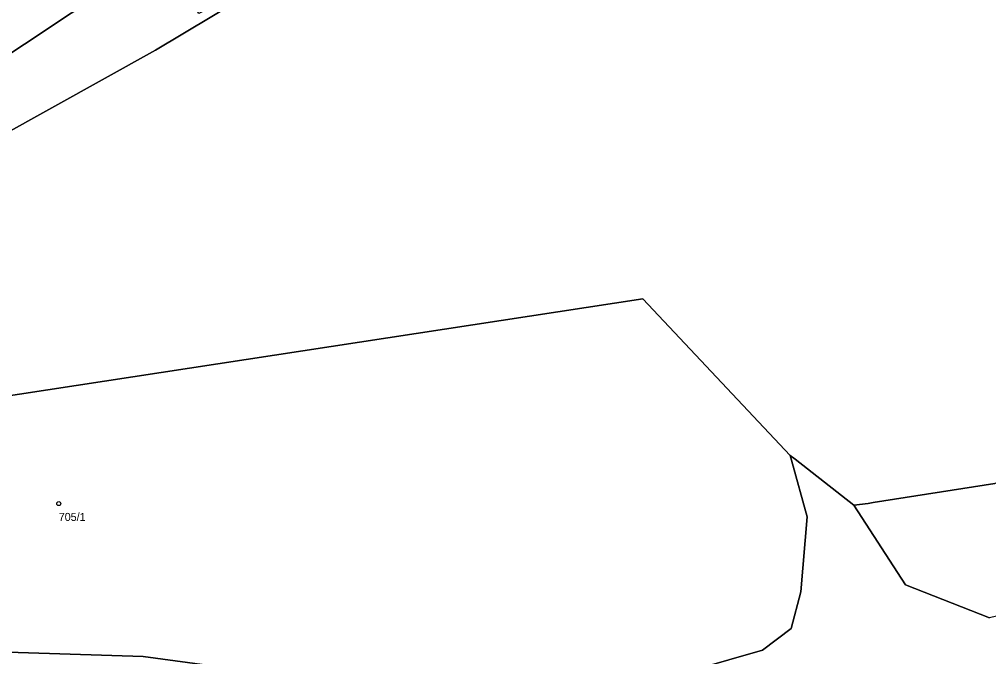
# Model space of a CAD drawing. Extents: x -587171 to -555306, y -1167727 to -1074732.
# Drawn here: x -585050.4 to -584929.3, y -1165806 to -1165726.4 of the extents above; entities that cross this region are included whole.
import ezdxf

# ---------------------------------------------------------------- set-up
doc = ezdxf.new("R2010")
doc.units = 0
doc.layers.add('Definiční body', color=7, linetype='Continuous')
doc.layers.add('Polygon parcely', color=7, linetype='Continuous')

msp = doc.modelspace()

# ---------------------------------------------------------------- linework, layer by layer
at = {"layer": 'Definiční body'}
msp.add_circle((-585045.44, -1165786.86), 0.25, dxfattribs=at)
at = {"layer": 'Polygon parcely'}
for points in [[(-585097.07, -1165780.15), (-585050.33, -1165773.18), (-584972.49, -1165761.29), (-584954.1, -1165780.84), (-584953.47, -1165781.31), (-584946.15, -1165787.07), (-584944.36, -1165786.83), (-584943.73, -1165786.73), (-584928.51, -1165784.35), (-584918.94, -1165779.88), (-584925.04, -1165768.67), (-584896.4, -1165752.66), (-584860.01, -1165743.08), (-584836.93, -1165734.04), (-584727.21, -1165706.1), (-584603.89, -1165675.63), (-584470.6, -1165644.85), (-584337.23, -1165614.05)], [(-585059.3, -1165744.65), (-585033.34, -1165730.23), (-585015.44, -1165719.47), (-585019.68, -1165721.29), (-585027.96, -1165725.63), (-585031.12, -1165720.18), (-585023.66, -1165716.26), (-585024.47, -1165714.43), (-585019.92, -1165711.92), (-585018.42, -1165710.83), (-585017.07, -1165708.71), (-585016.89, -1165707.69), (-585018.04, -1165707.09), (-585018.59, -1165708.05), (-585019.07, -1165708.85), (-585032.35, -1165717.89), (-585067.13, -1165740.99)], [(-584921.88, -1165713.32), (-584961.38, -1165719.69), (-584967.65, -1165720.7), (-584980.46, -1165722.05), (-584990.8, -1165715.45), (-584992.57, -1165715.66), (-585015.44, -1165719.47), (-585033.34, -1165730.23), (-585059.3, -1165744.65)], [(-584713.01, -1165749.97), (-584734.64, -1165745.24), (-584773.61, -1165746.19), (-584873.38, -1165771.8), (-584884.56, -1165779.32), (-584897.09, -1165780.85), (-584907.58, -1165786.65), (-584907.72, -1165787.65), (-584907.99, -1165789.52), (-584910.35, -1165796.66), (-584929.2, -1165801.11), (-584939.67, -1165797.01), (-584946.15, -1165787.07), (-584953.47, -1165781.31), (-584954.1, -1165780.84), (-584953.94, -1165781.42), (-584951.97, -1165788.49), (-584952.77, -1165797.89), (-584953.98, -1165802.45), (-584957.55, -1165805.15), (-584970.47, -1165808.88)], [(-584928.51, -1165784.35), (-584943.73, -1165786.73), (-584944.36, -1165786.83), (-584946.15, -1165787.07), (-584939.67, -1165797.01), (-584929.2, -1165801.11)], [(-584980.48, -1165813.32), (-585034.88, -1165805.94), (-585075.3, -1165804.65), (-585092.4, -1165819.39)]]:
    msp.add_lwpolyline(points, dxfattribs=at)
for points in [[(-585058.57, -1165709.66), (-585061.62, -1165708.04), (-585080.63, -1165743.33), (-585067.13, -1165740.99), (-585032.35, -1165717.89), (-585019.07, -1165708.85), (-585031.29, -1165702.27), (-585035.55, -1165699.97), (-585039.81, -1165707.64), (-585048.04, -1165703.13), (-585053.17, -1165712.53), (-585054.94, -1165711.59)], [(-585274.4, -1165799.64), (-585377.92, -1165807.08), (-585367.95, -1165811.64), (-585184.16, -1165802.7), (-585178.25, -1165802.67), (-585149.95, -1165803.01), (-585075.3, -1165804.65), (-585034.88, -1165805.94), (-584980.48, -1165813.32), (-584970.47, -1165808.88), (-584957.55, -1165805.15), (-584953.98, -1165802.45), (-584952.77, -1165797.89), (-584951.97, -1165788.49), (-584953.94, -1165781.42), (-584954.1, -1165780.84), (-584972.49, -1165761.29), (-585050.33, -1165773.18), (-585097.07, -1165780.15), (-585175.85, -1165791.71), (-585208.06, -1165794.69)]]:
    msp.add_lwpolyline(points, close=True, dxfattribs=at)

# ---------------------------------------------------------------- texts
at = {"layer": 'Definiční body'}
msp.add_text('705/1', height=1, dxfattribs=at).set_placement((-585045.44, -1165789.02))

doc.saveas('drawing.dxf')
